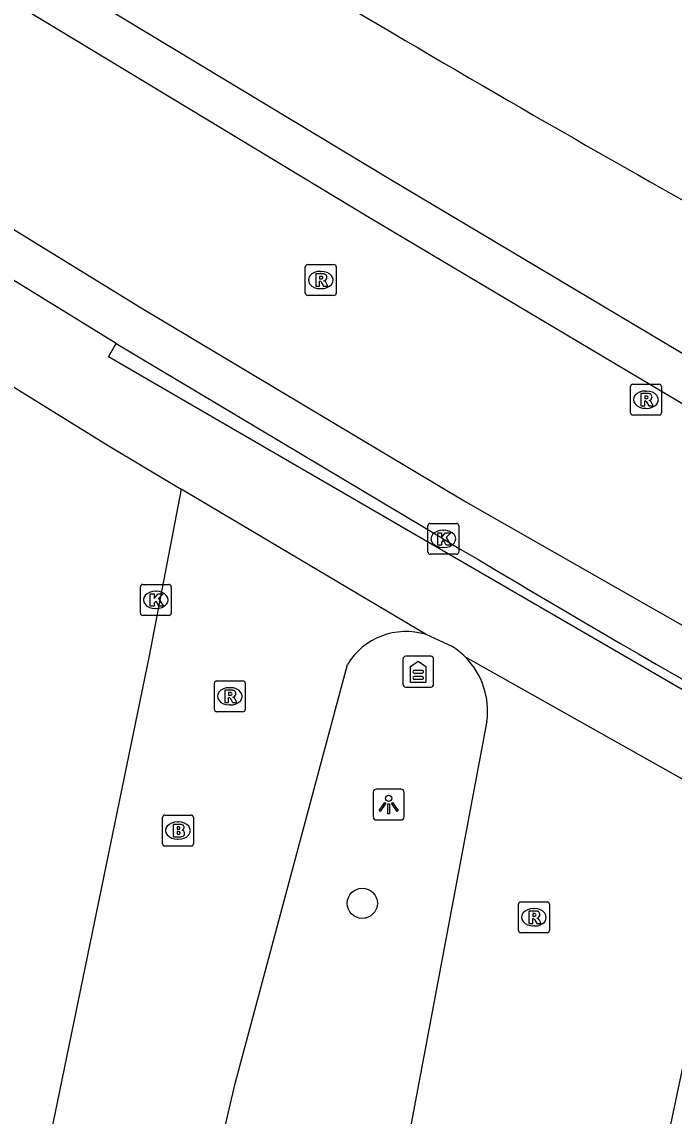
# Model space of a CAD drawing. Extents: x 157692 to 159670, y 381454 to 383289.
# Drawn here: x 158045.24 to 158066.35, y 382810.67 to 382846.05 of the extents above; entities that cross this region are included whole.
import ezdxf

# ---------------------------------------------------------------- set-up
doc = ezdxf.new("R2010")
doc.units = 0
for name, color, linetype in [('IMGEO_Boom', 7, 'Continuous'), ('IMGEO_Brandkraan', 7, 'Continuous'), ('IMGEO_Kolk', 7, 'Continuous'), ('IMGEO_Lichtpunt', 7, 'Continuous'), ('IMGEO_Parkeervlak_open', 7, 'Continuous'), ('IMGEO_Reclamezuil', 7, 'Continuous'), ('IMGEO_Rijbaan_lokaal_gesloten', 7, 'Continuous'), ('IMGEO_Rioolput', 7, 'Continuous'), ('IMGEO_Voetpad_open', 7, 'Continuous')]:
    doc.layers.add(name, color=color, linetype=linetype)

msp = doc.modelspace()

# ---------------------------------------------------------------- linework, layer by layer
at = {"layer": 'IMGEO_Boom'}
msp.add_circle((158056.254, 382817.548), 0.489, dxfattribs=at)
at = {"layer": 'IMGEO_Brandkraan'}
for p, q in [((158049.788, 382819.474), (158049.788, 382820.326)), ((158049.863, 382820.4), (158050.715, 382820.4)), ((158050.276, 382820.18), (158050.301, 382820.18)), ((158050.789, 382820.326), (158050.789, 382819.474)), ((158050.299, 382819.62), (158050.274, 382819.62)), ((158050.715, 382819.4), (158049.863, 382819.4))]:
    msp.add_line(p, q, dxfattribs=at)
for points in [[(158049.788, 382819.474), (158049.788, 382820.326)], [(158049.863, 382820.4), (158050.715, 382820.4)], [(158050.789, 382820.326), (158050.789, 382819.474)], [(158050.136, 382820.1), (158050.136, 382819.7), (158050.349, 382819.7)], [(158050.367, 382820.1), (158050.136, 382820.1)], [(158050.315, 382820.019), (158050.261, 382820.019), (158050.261, 382819.943)], [(158050.261, 382819.943), (158050.314, 382819.943)], [(158050.323, 382819.867), (158050.261, 382819.867), (158050.261, 382819.786)], [(158050.261, 382819.786), (158050.323, 382819.786)], [(158050.715, 382819.4), (158049.863, 382819.4)]]:
    msp.add_lwpolyline(points, dxfattribs=at)
for centre, radius, start, end in [((158049.865, 382820.324), 0.0765, 91.552, 178.448), ((158049.865, 382820.324), 0.0765, 91.552, 178.448), ((158050.713, 382820.324), 0.0765, 1.552, 88.448), ((158050.713, 382820.324), 0.0765, 1.552, 88.448), ((158050.316, 382819.981), 0.0379, 267.8285, 90.9355), ((158050.324, 382819.826), 0.0404, 269.8759, 90.5077), ((158050.371, 382819.955), 0.145, 59.4692, 91.5367), ((158050.396, 382820.002), 0.0922, 285.5137, 58.1501), ((158050.401, 382819.81), 0.105, 301.3115, 78.989), ((158049.865, 382819.476), 0.0765, 181.552, 268.448), ((158049.865, 382819.476), 0.0765, 181.552, 268.448), ((158050.355, 382819.951), 0.251, 268.6676, 293.5347), ((158050.713, 382819.476), 0.0765, 271.552, 358.448), ((158050.713, 382819.476), 0.0765, 271.552, 358.448)]:
    msp.add_arc(centre, radius, start, end, dxfattribs=at)
for centre, major_axis, ratio, start_param, end_param in [((158050.275, 382819.9), (-0.387, 0.002), 0.722429, 4.712389, 7.853982), ((158050.3, 382819.9), (-0.39, 0.002), 0.717154, 1.570796, 4.712389)]:
    msp.add_ellipse(centre, major_axis=major_axis, ratio=ratio, start_param=start_param, end_param=end_param, dxfattribs=at)
at = {"layer": 'IMGEO_Kolk'}
for p, q in [((158058.377, 382828.907), (158058.377, 382829.759)), ((158058.452, 382829.833), (158059.304, 382829.833)), ((158059.378, 382829.759), (158059.378, 382828.907)), ((158058.865, 382829.613), (158058.89, 382829.613)), ((158058.888, 382829.053), (158058.863, 382829.053)), ((158059.304, 382828.833), (158058.452, 382828.833)), ((158049.072, 382826.932), (158049.072, 382827.784)), ((158049.147, 382827.858), (158049.999, 382827.858)), ((158049.56, 382827.638), (158049.585, 382827.638)), ((158050.073, 382827.784), (158050.073, 382826.932)), ((158049.583, 382827.078), (158049.558, 382827.078)), ((158049.999, 382826.858), (158049.147, 382826.858))]:
    msp.add_line(p, q, dxfattribs=at)
for points in [[(158058.377, 382828.907), (158058.377, 382829.759)], [(158058.452, 382829.833), (158059.304, 382829.833)], [(158059.378, 382829.759), (158059.378, 382828.907)], [(158058.698, 382829.533), (158058.821, 382829.533), (158058.821, 382829.382), (158058.951, 382829.533), (158059.115, 382829.533), (158058.969, 382829.382), (158059.122, 382829.133), (158058.97, 382829.133), (158058.885, 382829.297), (158058.821, 382829.23), (158058.821, 382829.133), (158058.698, 382829.133), (158058.698, 382829.533)], [(158059.304, 382828.833), (158058.452, 382828.833)], [(158049.072, 382826.932), (158049.072, 382827.784)], [(158049.147, 382827.858), (158049.999, 382827.858)], [(158050.073, 382827.784), (158050.073, 382826.932)], [(158049.393, 382827.558), (158049.516, 382827.558), (158049.516, 382827.407), (158049.646, 382827.558), (158049.81, 382827.558), (158049.664, 382827.407), (158049.817, 382827.158), (158049.665, 382827.158), (158049.58, 382827.322), (158049.516, 382827.255), (158049.516, 382827.158), (158049.393, 382827.158), (158049.393, 382827.558)], [(158049.999, 382826.858), (158049.147, 382826.858)]]:
    msp.add_lwpolyline(points, dxfattribs=at)
for centre, start, end in [((158058.454, 382829.757), 91.552, 178.448), ((158058.454, 382829.757), 91.552, 178.448), ((158059.302, 382829.757), 1.552, 88.448), ((158059.302, 382829.757), 1.552, 88.448), ((158058.454, 382828.909), 181.552, 268.448), ((158058.454, 382828.909), 181.552, 268.448), ((158059.302, 382828.909), 271.552, 358.448), ((158059.302, 382828.909), 271.552, 358.448), ((158049.149, 382827.782), 91.552, 178.448), ((158049.149, 382827.782), 91.552, 178.448), ((158049.997, 382827.782), 1.552, 88.448), ((158049.997, 382827.782), 1.552, 88.448), ((158049.149, 382826.934), 181.552, 268.448), ((158049.149, 382826.934), 181.552, 268.448), ((158049.997, 382826.934), 271.552, 358.448), ((158049.997, 382826.934), 271.552, 358.448)]:
    msp.add_arc(centre, 0.0765, start, end, dxfattribs=at)
for centre, major_axis, ratio, start_param, end_param in [((158058.864, 382829.333), (-0.387, 0.002), 0.722429, 4.712389, 7.853982), ((158058.889, 382829.333), (-0.39, 0.002), 0.717154, 1.570796, 4.712389), ((158049.559, 382827.358), (-0.387, 0.002), 0.722429, 4.712389, 7.853982), ((158049.584, 382827.358), (-0.39, 0.002), 0.717154, 1.570796, 4.712389)]:
    msp.add_ellipse(centre, major_axis=major_axis, ratio=ratio, start_param=start_param, end_param=end_param, dxfattribs=at)
at = {"layer": 'IMGEO_Lichtpunt'}
for p, q in [((158057.511, 382821.241), (158056.703, 382821.241)), ((158057.511, 382821.241), (158056.703, 382821.241)), ((158056.609, 382821.146), (158056.609, 382820.339)), ((158056.609, 382821.146), (158056.609, 382820.339)), ((158057.605, 382820.339), (158057.605, 382821.146)), ((158057.605, 382820.339), (158057.605, 382821.146)), ((158056.703, 382820.245), (158057.511, 382820.245)), ((158056.703, 382820.245), (158057.511, 382820.245))]:
    msp.add_line(p, q, dxfattribs=at)
for points in [[(158056.983, 382820.81), (158057.022, 382820.782), (158056.834, 382820.52), (158056.796, 382820.547), (158056.983, 382820.81)], [(158057.085, 382820.762), (158057.132, 382820.762), (158057.132, 382820.44), (158057.085, 382820.44), (158057.085, 382820.762)], [(158057.195, 382820.782), (158057.233, 382820.809), (158057.42, 382820.547), (158057.381, 382820.519), (158057.195, 382820.782)]]:
    msp.add_lwpolyline(points, dxfattribs=at)
msp.add_circle((158057.108, 382820.944), 0.0994, dxfattribs=at)
for centre, start, end in [((158056.703, 382821.146), 90, 180), ((158056.703, 382821.146), 90, 180), ((158057.511, 382821.146), 0, 90), ((158057.511, 382821.146), 0, 90), ((158056.703, 382820.339), 180, 270), ((158056.703, 382820.339), 180, 270), ((158057.511, 382820.339), 270, 0), ((158057.511, 382820.339), 270, 360)]:
    msp.add_arc(centre, 0.0946, start, end, dxfattribs=at)
at = {"layer": 'IMGEO_Parkeervlak_open'}
msp.add_arc((158347.542, 383338.595), 572.039, 237.66815, 240.75738, dxfattribs=at)
at = {"layer": 'IMGEO_Reclamezuil'}
for p, q in [((158058.47, 382825.538), (158057.662, 382825.538)), ((158058.47, 382825.538), (158057.662, 382825.538)), ((158057.568, 382825.444), (158057.568, 382824.636)), ((158057.568, 382825.444), (158057.568, 382824.636)), ((158058.564, 382824.636), (158058.564, 382825.444)), ((158058.564, 382824.636), (158058.564, 382825.444)), ((158058.197, 382825.08), (158057.935, 382825.08)), ((158057.935, 382824.993), (158058.197, 382824.993)), ((158058.197, 382824.878), (158057.935, 382824.878)), ((158057.935, 382824.791), (158058.197, 382824.791)), ((158057.662, 382824.542), (158058.47, 382824.542)), ((158057.662, 382824.542), (158058.47, 382824.542))]:
    msp.add_line(p, q, dxfattribs=at)
msp.add_lwpolyline([(158057.816, 382825.211), (158058.066, 382825.381), (158058.316, 382825.211), (158058.316, 382824.688), (158057.816, 382824.688), (158057.816, 382825.211)], dxfattribs=at)
for centre, radius, start, end in [((158057.662, 382825.444), 0.0946, 90, 180), ((158057.662, 382825.444), 0.0946, 90, 180), ((158058.47, 382825.444), 0.0946, 0, 90), ((158058.47, 382825.444), 0.0946, 0, 90), ((158057.935, 382825.037), 0.0436, 89.974, 270.026), ((158057.935, 382824.834), 0.0436, 89.974, 270.026), ((158058.197, 382825.037), 0.0436, 269.974, 90.026), ((158058.197, 382824.834), 0.0436, 269.974, 90.026), ((158057.662, 382824.636), 0.0946, 180, 270), ((158057.662, 382824.636), 0.0946, 180, 270), ((158058.47, 382824.636), 0.0946, 270, 0), ((158058.47, 382824.636), 0.0946, 270, 0)]:
    msp.add_arc(centre, radius, start, end, dxfattribs=at)
at = {"layer": 'IMGEO_Rijbaan_lokaal_gesloten'}
for points in [[(158286.514, 382753.477), (158260.379, 382758.975), (158254.227, 382760.339), (158248.354, 382761.725), (158242.501, 382763.187), (158236.667, 382764.728), (158230.854, 382766.346), (158224.966, 382768.069), (158212.034, 382771.752), (158186.42, 382779.71), (158168.446, 382786.031), (158150.232, 382793.099), (158135.179, 382799.369), (158132.175, 382800.62), (158132.064, 382800.666), (158127.783, 382802.635), (158116.454, 382807.771), (158101.276, 382815.071), (158086.186, 382822.743), (158068.81, 382832.394), (158056.432, 382839.751), (158045.401, 382846.414), (158021.35, 382861.883), (158020.199, 382862.608)], [(158028.335, 382849.775), (158037.048, 382844.256), (158044.179, 382839.822), (158049.045, 382836.833), (158059.605, 382830.531), (158078.049, 382820.024), (158093.411, 382812.024), (158110.915, 382803.527), (158121.561, 382798.603), (158128.648, 382795.428), (158128.687, 382795.41), (158132.24, 382793.865), (158134.794, 382792.768), (158138.633, 382791.144), (158146.804, 382787.774), (158153.039, 382785.283), (158159.791, 382782.622), (158168.478, 382779.412), (158178.655, 382775.82), (158186.872, 382773.054), (158193.951, 382770.766), (158206.629, 382766.928)], [(158069.511, 382833.607), (158057.152, 382840.952), (158046.131, 382847.609)], [(158048.293, 382835.652), (158043.443, 382838.631)], [(158048.293, 382835.652), (158058.878, 382829.334)], [(158050.392, 382830.942), (158049.355, 382825.55), (158036.657, 382764.012), (158032.665, 382744.102), (158030.931, 382735.453), (158027.864, 382720.743), (158019.431, 382678.887), (158010.015, 382633.341)], [(158058.323, 382826.237), (158050.392, 382830.942)], [(158068.382, 382820.573), (158065.983, 382821.917), (158059.591, 382825.509)], [(158049.099, 382788.107), (158051.016, 382796.947), (158049.83, 382801.835), (158052.142, 382811.718), (158055.772, 382825.267)], [(158060.288, 382823.434), (158053.484, 382787.328)], [(158068.382, 382820.573), (158064.121, 382800.427), (158062.588, 382792.809), (158059.186, 382775.582), (158056.407, 382772.228), (158051.232, 382745.969), (158064.858, 382743.158)]]:
    msp.add_lwpolyline(points, dxfattribs=at)
for centre, radius, start, end in [((158314.163, 383255.944), 497.159, 239.10352, 241.56009), ((158057.666, 382824.124), 2.212, 72.7364, 148.9015), ((158057.838, 382823.766), 2.472, 352.2926, 44.8422)]:
    msp.add_arc(centre, radius, start, end, dxfattribs=at)
at = {"layer": 'IMGEO_Rioolput'}
for p, q in [((158054.41, 382837.278), (158054.41, 382838.13)), ((158054.485, 382838.204), (158055.337, 382838.204)), ((158054.898, 382837.984), (158054.923, 382837.984)), ((158055.411, 382838.13), (158055.411, 382837.278)), ((158055.337, 382837.204), (158054.485, 382837.204)), ((158054.921, 382837.424), (158054.896, 382837.424)), ((158065.01, 382834.334), (158065.862, 382834.334)), ((158064.935, 382833.408), (158064.935, 382834.26)), ((158065.423, 382834.114), (158065.448, 382834.114)), ((158065.936, 382834.26), (158065.936, 382833.408)), ((158065.862, 382833.334), (158065.01, 382833.334)), ((158065.446, 382833.554), (158065.421, 382833.554)), ((158051.466, 382823.815), (158051.466, 382824.667)), ((158051.541, 382824.741), (158052.393, 382824.741)), ((158051.954, 382824.521), (158051.979, 382824.521)), ((158052.467, 382824.667), (158052.467, 382823.815)), ((158052.393, 382823.741), (158051.541, 382823.741)), ((158051.977, 382823.961), (158051.952, 382823.961)), ((158061.309, 382816.669), (158061.309, 382817.521)), ((158061.384, 382817.595), (158062.236, 382817.595)), ((158061.797, 382817.375), (158061.822, 382817.375)), ((158062.31, 382817.521), (158062.31, 382816.669)), ((158061.82, 382816.815), (158061.795, 382816.815)), ((158062.236, 382816.595), (158061.384, 382816.595))]:
    msp.add_line(p, q, dxfattribs=at)
for points in [[(158054.41, 382837.278), (158054.41, 382838.13)], [(158054.485, 382838.204), (158055.337, 382838.204)], [(158054.999, 382837.902), (158054.747, 382837.904), (158054.747, 382837.504)], [(158055.411, 382838.13), (158055.411, 382837.278)], [(158054.747, 382837.504), (158054.871, 382837.504), (158054.871, 382837.666), (158054.882, 382837.666)], [(158054.925, 382837.823), (158054.871, 382837.823), (158054.871, 382837.742)], [(158054.871, 382837.742), (158054.923, 382837.742)], [(158054.929, 382837.637), (158055, 382837.504), (158055.14, 382837.504), (158055.075, 382837.63)], [(158055.337, 382837.204), (158054.485, 382837.204)], [(158065.01, 382834.334), (158065.862, 382834.334)], [(158064.935, 382833.408), (158064.935, 382834.26)], [(158065.524, 382834.032), (158065.272, 382834.034), (158065.272, 382833.634)], [(158065.936, 382834.26), (158065.936, 382833.408)], [(158065.272, 382833.634), (158065.396, 382833.634), (158065.396, 382833.796), (158065.407, 382833.796)], [(158065.45, 382833.953), (158065.396, 382833.953), (158065.396, 382833.872)], [(158065.396, 382833.872), (158065.448, 382833.872)], [(158065.454, 382833.767), (158065.525, 382833.634), (158065.665, 382833.634), (158065.6, 382833.76)], [(158065.862, 382833.334), (158065.01, 382833.334)], [(158051.466, 382823.815), (158051.466, 382824.667)], [(158051.541, 382824.741), (158052.393, 382824.741)], [(158052.055, 382824.439), (158051.803, 382824.441), (158051.803, 382824.041)], [(158052.467, 382824.667), (158052.467, 382823.815)], [(158051.803, 382824.041), (158051.927, 382824.041), (158051.927, 382824.203), (158051.938, 382824.203)], [(158051.981, 382824.36), (158051.927, 382824.36), (158051.927, 382824.279)], [(158051.927, 382824.279), (158051.979, 382824.279)], [(158051.985, 382824.174), (158052.056, 382824.041), (158052.196, 382824.041), (158052.131, 382824.167)], [(158052.393, 382823.741), (158051.541, 382823.741)], [(158061.309, 382816.669), (158061.309, 382817.521)], [(158061.384, 382817.595), (158062.236, 382817.595)], [(158062.31, 382817.521), (158062.31, 382816.669)], [(158061.898, 382817.293), (158061.646, 382817.295), (158061.646, 382816.895)], [(158061.646, 382816.895), (158061.77, 382816.895), (158061.77, 382817.057), (158061.781, 382817.057)], [(158061.824, 382817.214), (158061.77, 382817.214), (158061.77, 382817.133)], [(158061.77, 382817.133), (158061.822, 382817.133)], [(158061.828, 382817.028), (158061.899, 382816.895), (158062.039, 382816.895), (158061.974, 382817.021)], [(158062.236, 382816.595), (158061.384, 382816.595)]]:
    msp.add_lwpolyline(points, dxfattribs=at)
for centre, radius, start, end in [((158054.487, 382838.128), 0.0765, 91.552, 178.448), ((158054.487, 382838.128), 0.0765, 91.552, 178.448), ((158054.998, 382837.792), 0.109, 350.3612, 89.416), ((158055.335, 382838.128), 0.0765, 1.552, 88.448), ((158055.335, 382838.128), 0.0765, 1.552, 88.448), ((158054.881, 382837.613), 0.0533, 26.0293, 88.6989), ((158054.907, 382837.931), 0.19, 274.7715, 282.9687), ((158054.931, 382837.727), 0.0964, 77.0061, 93.1865), ((158054.945, 382837.784), 0.0378, 276.6634, 79.6772), ((158054.996, 382837.792), 0.112, 277.5842, 350.9817), ((158054.98, 382837.577), 0.108, 29.5134, 73.7905), ((158054.487, 382837.28), 0.0765, 181.552, 268.448), ((158054.487, 382837.28), 0.0765, 181.552, 268.448), ((158055.335, 382837.28), 0.0765, 271.552, 358.448), ((158055.335, 382837.28), 0.0765, 271.552, 358.448), ((158065.012, 382834.258), 0.0765, 91.552, 178.448), ((158065.012, 382834.258), 0.0765, 91.552, 178.448), ((158065.86, 382834.258), 0.0765, 1.552, 88.448), ((158065.86, 382834.258), 0.0765, 1.552, 88.448), ((158065.523, 382833.922), 0.109, 350.3612, 89.416), ((158065.406, 382833.743), 0.0533, 26.0293, 88.6989), ((158065.432, 382834.061), 0.19, 274.7715, 282.9687), ((158065.456, 382833.857), 0.0964, 77.0061, 93.1865), ((158065.47, 382833.914), 0.0378, 276.6634, 79.6772), ((158065.521, 382833.922), 0.112, 277.5842, 350.9817), ((158065.505, 382833.707), 0.108, 29.5134, 73.7905), ((158065.012, 382833.41), 0.0765, 181.552, 268.448), ((158065.012, 382833.41), 0.0765, 181.552, 268.448), ((158065.86, 382833.41), 0.0765, 271.552, 358.448), ((158065.86, 382833.41), 0.0765, 271.552, 358.448), ((158051.543, 382824.665), 0.0765, 91.552, 178.448), ((158051.543, 382824.665), 0.0765, 91.552, 178.448), ((158052.054, 382824.329), 0.109, 350.3612, 89.416), ((158052.391, 382824.665), 0.0765, 1.552, 88.448), ((158052.391, 382824.665), 0.0765, 1.552, 88.448), ((158051.937, 382824.15), 0.0533, 26.0293, 88.6989), ((158051.963, 382824.468), 0.19, 274.7715, 282.9687), ((158051.987, 382824.264), 0.0964, 77.0061, 93.1865), ((158052.001, 382824.321), 0.0378, 276.6634, 79.6772), ((158052.052, 382824.329), 0.112, 277.5842, 350.9817), ((158052.036, 382824.114), 0.108, 29.5134, 73.7905), ((158051.543, 382823.817), 0.0765, 181.552, 268.448), ((158051.543, 382823.817), 0.0765, 181.552, 268.448), ((158052.391, 382823.817), 0.0765, 271.552, 358.448), ((158052.391, 382823.817), 0.0765, 271.552, 358.448), ((158061.386, 382817.519), 0.0765, 91.552, 178.448), ((158061.386, 382817.519), 0.0765, 91.552, 178.448), ((158062.234, 382817.519), 0.0765, 1.552, 88.448), ((158062.234, 382817.519), 0.0765, 1.552, 88.448), ((158061.78, 382817.004), 0.0533, 26.0293, 88.6989), ((158061.806, 382817.322), 0.19, 274.7715, 282.9687), ((158061.83, 382817.118), 0.0964, 77.0061, 93.1865), ((158061.844, 382817.175), 0.0378, 276.6634, 79.6772), ((158061.897, 382817.183), 0.109, 350.3612, 89.416), ((158061.895, 382817.183), 0.112, 277.5842, 350.9817), ((158061.879, 382816.968), 0.108, 29.5134, 73.7905), ((158061.386, 382816.671), 0.0765, 181.552, 268.448), ((158061.386, 382816.671), 0.0765, 181.552, 268.448), ((158062.234, 382816.671), 0.0765, 271.552, 358.448), ((158062.234, 382816.671), 0.0765, 271.552, 358.448)]:
    msp.add_arc(centre, radius, start, end, dxfattribs=at)
for centre, major_axis, ratio, start_param, end_param in [((158054.897, 382837.704), (-0.387, 0.002), 0.722429, 4.712389, 7.853982), ((158054.922, 382837.704), (-0.39, 0.002), 0.717154, 1.570796, 4.712389), ((158065.422, 382833.834), (-0.387, 0.002), 0.722429, 4.712389, 7.853982), ((158065.447, 382833.834), (-0.39, 0.002), 0.717154, 1.570796, 4.712389), ((158051.953, 382824.241), (-0.387, 0.002), 0.722429, 4.712389, 7.853982), ((158051.978, 382824.241), (-0.39, 0.002), 0.717154, 1.570796, 4.712389), ((158061.796, 382817.095), (-0.387, 0.002), 0.722429, 4.712389, 7.853982), ((158061.821, 382817.095), (-0.39, 0.002), 0.717154, 1.570796, 4.712389)]:
    msp.add_ellipse(centre, major_axis=major_axis, ratio=ratio, start_param=start_param, end_param=end_param, dxfattribs=at)
at = {"layer": 'IMGEO_Voetpad_open'}
for points in [[(158041.92, 382836.127), (158048.03, 382832.355), (158050.392, 382830.942)], [(158077.398, 382818.784), (158077.148, 382818.352), (158048.043, 382835.22), (158048.293, 382835.652)], [(158059.162, 382825.854), (158058.323, 382826.237)]]:
    msp.add_lwpolyline(points, dxfattribs=at)
msp.add_arc((158057.869, 382823.807), 2.422, 44.6673, 57.7206, dxfattribs=at)

doc.saveas('drawing.dxf')
